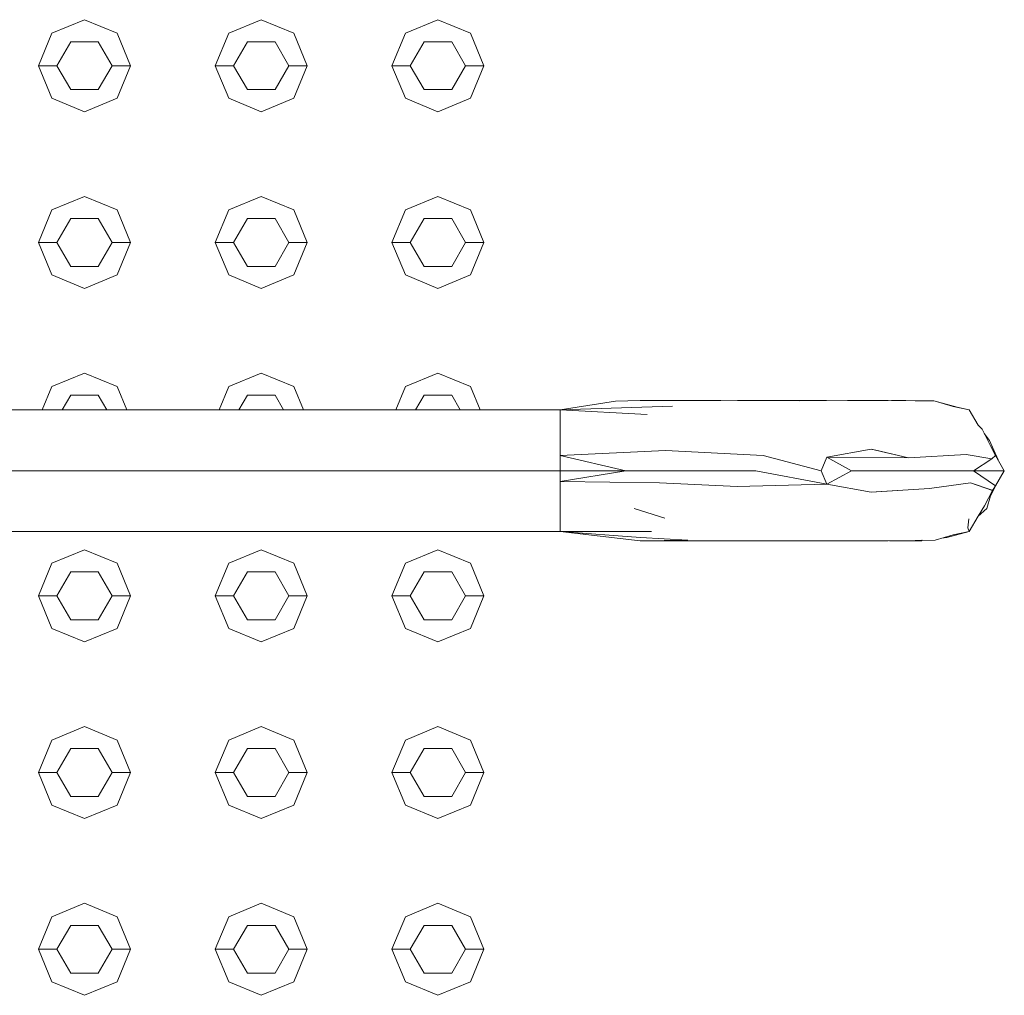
# Model space of a CAD drawing. Header units: millimetres. Extents: x 2 to 902, y -447 to 199.
# Tile 687 of 1056: x 25.2 to 25.735, y 168.366 to 168.896. Entities that reach past the tile are written whole.
import ezdxf

# ---------------------------------------------------------------- set-up
doc = ezdxf.new("R2010")
doc.units = ezdxf.units.MM
doc.header["$MEASUREMENT"] = 0
for name, color, linetype, lineweight in [('IFC-Corrimão-Contorno', 36, 'Continuous', 5), ('IFC-Elemento construtivo genérico-Contorno', 253, 'Continuous', 5), ('IFC-Escada-Contorno', 32, 'Continuous', 5)]:
    doc.layers.add(name, color=color, linetype=linetype, lineweight=lineweight)

msp = doc.modelspace()

# ---------------------------------------------------------------- linework, layer by layer
at = {"layer": 'IFC-Corrimão-Contorno', "color": 7, "lineweight": 5}
for p, q in [((25.49351, 168.68443), (25.52359, 168.68913)), ((25.52359, 168.68913), (25.537, 168.68948)), ((25.537, 168.68948), (25.58086, 168.68952)), ((25.58086, 168.68952), (25.62341, 168.68945)), ((25.58988, 168.6895), (25.59348, 168.68952)), ((25.59348, 168.68952), (25.62654, 168.68948)), ((25.62341, 168.68945), (25.64968, 168.68948)), ((25.62654, 168.68948), (25.63813, 168.68947)), ((25.64968, 168.68948), (25.67165, 168.68952)), ((25.67165, 168.68952), (25.68645, 168.68931)), ((25.67352, 168.68949), (25.68133, 168.68951)), ((25.68133, 168.68951), (25.69656, 168.68931)), ((25.68645, 168.68931), (25.69717, 168.68911)), ((25.69656, 168.68931), (25.7092, 168.68586)), ((25.69717, 168.68911), (25.70696, 168.68631)), ((25.08711, 168.68443), (25.49351, 168.68443)), ((25.49351, 168.68443), (25.5546, 168.6865)), ((25.49351, 168.68443), (25.54076, 168.68189)), ((25.70696, 168.68631), (25.71576, 168.68443)), ((25.7092, 168.68586), (25.71576, 168.68443)), ((25.71576, 168.68443), (25.72052, 168.67618)), ((25.71576, 168.68443), (25.72052, 168.67617)), ((25.49351, 168.65143), (25.49351, 168.67618)), ((25.72052, 168.67618), (25.72276, 168.674)), ((25.72276, 168.674), (25.72733, 168.66486)), ((25.72395, 168.67163), (25.72684, 168.66784)), ((25.49351, 168.65968), (25.49351, 168.66792)), ((25.72684, 168.66784), (25.7314, 168.65733)), ((25.49351, 168.65968), (25.5507, 168.66248)), ((25.5507, 168.66248), (25.60386, 168.65975)), ((25.63831, 168.65884), (25.66256, 168.66308)), ((25.66256, 168.66308), (25.68282, 168.65843)), ((25.72733, 168.66486), (25.73004, 168.65968)), ((25.49351, 168.65968), (25.52915, 168.65143)), ((25.49351, 168.65143), (25.49351, 168.65968)), ((25.60386, 168.65975), (25.63534, 168.65143)), ((25.63534, 168.65143), (25.63831, 168.65884)), ((25.63831, 168.65884), (25.65175, 168.65143)), ((25.63831, 168.65884), (25.68282, 168.65843)), ((25.68282, 168.65843), (25.71402, 168.66016)), ((25.71402, 168.66016), (25.72807, 168.6578)), ((25.71814, 168.65143), (25.72807, 168.6578)), ((25.72807, 168.6578), (25.73004, 168.65968)), ((25.73004, 168.65968), (25.73028, 168.65991)), ((25.73004, 168.65968), (25.7303, 168.65986)), ((25.73004, 168.65969), (25.73481, 168.65143)), ((25.73004, 168.65968), (25.73481, 168.65143)), ((25.73004, 168.65968), (25.73481, 168.65143)), ((25.73004, 168.65968), (25.73481, 168.65143)), ((25.08711, 168.65143), (25.49351, 168.65143)), ((25.49351, 168.65143), (25.52915, 168.65143)), ((25.49351, 168.64555), (25.52915, 168.65143)), ((25.49351, 168.64555), (25.49351, 168.65143)), ((25.49351, 168.61843), (25.49351, 168.65143)), ((25.52915, 168.65143), (25.56442, 168.65143)), ((25.56442, 168.65143), (25.56479, 168.65143)), ((25.56479, 168.65143), (25.59988, 168.65143)), ((25.59988, 168.65143), (25.63842, 168.64403)), ((25.63534, 168.65143), (25.63842, 168.64403)), ((25.63842, 168.64403), (25.65175, 168.65143)), ((25.65175, 168.65143), (25.66815, 168.65143)), ((25.66815, 168.65143), (25.68481, 168.65143)), ((25.68481, 168.65143), (25.70148, 168.65143)), ((25.70148, 168.65143), (25.71814, 168.65143)), ((25.71814, 168.65143), (25.73004, 168.64318)), ((25.71814, 168.65143), (25.73481, 168.65143)), ((25.72895, 168.64127), (25.73481, 168.65143)), ((25.73004, 168.64318), (25.73481, 168.65143)), ((25.49351, 168.64555), (25.54753, 168.6449)), ((25.49351, 168.64318), (25.49351, 168.64555)), ((25.54753, 168.6449), (25.58976, 168.64277)), ((25.72727, 168.63773), (25.73138, 168.64549)), ((25.49351, 168.63494), (25.49351, 168.64318)), ((25.58976, 168.64277), (25.63842, 168.64403)), ((25.63842, 168.64403), (25.66256, 168.63978)), ((25.66256, 168.63978), (25.69409, 168.6417)), ((25.69409, 168.6417), (25.71636, 168.64486)), ((25.71636, 168.64486), (25.72818, 168.64079)), ((25.72412, 168.63228), (25.72838, 168.64073)), ((25.72669, 168.63736), (25.73004, 168.64318)), ((25.72671, 168.6374), (25.73004, 168.64318)), ((25.72818, 168.64079), (25.72838, 168.64073)), ((25.72826, 168.64008), (25.72895, 168.64127)), ((25.72838, 168.64073), (25.73005, 168.64318)), ((25.49351, 168.62668), (25.49351, 168.63494)), ((25.72535, 168.63093), (25.72727, 168.63773)), ((25.53378, 168.63093), (25.5503, 168.62559)), ((25.72052, 168.62668), (25.72412, 168.63228)), ((25.72052, 168.62668), (25.72535, 168.63093)), ((25.71504, 168.62043), (25.71559, 168.62526)), ((25.71576, 168.61843), (25.72053, 168.62669)), ((25.08711, 168.61843), (25.49351, 168.61843)), ((25.49351, 168.61843), (25.54309, 168.61841)), ((25.49351, 168.61843), (25.53713, 168.61508)), ((25.49351, 168.61843), (25.537, 168.61338)), ((25.70365, 168.61508), (25.71576, 168.61843)), ((25.70696, 168.61655), (25.71576, 168.61843)), ((25.71504, 168.62043), (25.71576, 168.61843)), ((25.537, 168.61338), (25.56287, 168.61376)), ((25.537, 168.61338), (25.58086, 168.61334)), ((25.53713, 168.61508), (25.56287, 168.61376)), ((25.58086, 168.61334), (25.62341, 168.61341)), ((25.58988, 168.61335), (25.59348, 168.61334)), ((25.59348, 168.61334), (25.62452, 168.61338)), ((25.62341, 168.61341), (25.65132, 168.61338)), ((25.62452, 168.61338), (25.63804, 168.61339)), ((25.65132, 168.61338), (25.67165, 168.61334)), ((25.67165, 168.61334), (25.68645, 168.61355)), ((25.67238, 168.61335), (25.6757, 168.61334)), ((25.6757, 168.61334), (25.68991, 168.61338)), ((25.68645, 168.61355), (25.69717, 168.61375)), ((25.68991, 168.61338), (25.69034, 168.61363)), ((25.68991, 168.61338), (25.69023, 168.61362)), ((25.69717, 168.61375), (25.70696, 168.61655)), ((25.70082, 168.6148), (25.70365, 168.61508))]:
    msp.add_line(p, q, dxfattribs=at)
at = {"layer": 'IFC-Elemento construtivo genérico-Contorno', "color": 7, "lineweight": 5}
for p, q in [((25.21743, 168.88911), (25.2351, 168.89643)), ((25.21743, 168.88911), (25.2351, 168.89643)), ((25.2351, 168.89643), (25.25279, 168.88911)), ((25.2351, 168.89643), (25.25279, 168.88911)), ((25.31343, 168.88911), (25.33111, 168.89643)), ((25.31343, 168.88911), (25.33111, 168.89643)), ((25.33111, 168.89643), (25.34878, 168.88911)), ((25.33111, 168.89643), (25.34878, 168.88911)), ((25.40943, 168.88911), (25.42711, 168.89643)), ((25.40943, 168.88911), (25.42711, 168.89643)), ((25.42711, 168.89643), (25.44478, 168.88911)), ((25.42711, 168.89643), (25.44478, 168.88911)), ((25.2101, 168.87143), (25.21743, 168.88911)), ((25.2101, 168.87143), (25.21743, 168.88911)), ((25.25279, 168.88911), (25.2601, 168.87143)), ((25.25279, 168.88911), (25.2601, 168.87143)), ((25.30611, 168.87143), (25.31343, 168.88911)), ((25.30611, 168.87143), (25.31343, 168.88911)), ((25.34878, 168.88911), (25.35611, 168.87143)), ((25.34878, 168.88911), (25.35611, 168.87143)), ((25.40211, 168.87143), (25.40943, 168.88911)), ((25.40211, 168.87143), (25.40943, 168.88911)), ((25.44478, 168.88911), (25.45211, 168.87143)), ((25.44478, 168.88911), (25.45211, 168.87143)), ((25.2201, 168.87143), (25.2276, 168.88442)), ((25.2201, 168.87143), (25.2276, 168.88442)), ((25.2276, 168.88442), (25.2426, 168.88442)), ((25.2276, 168.88442), (25.2426, 168.88442)), ((25.2426, 168.88442), (25.2501, 168.87143)), ((25.2426, 168.88442), (25.2501, 168.87143)), ((25.31611, 168.87143), (25.32361, 168.88442)), ((25.31611, 168.87143), (25.32361, 168.88442)), ((25.32361, 168.88442), (25.33861, 168.88442)), ((25.32361, 168.88442), (25.33861, 168.88442)), ((25.33861, 168.88442), (25.34611, 168.87143)), ((25.33861, 168.88442), (25.34611, 168.87143)), ((25.41211, 168.87143), (25.41961, 168.88442)), ((25.41211, 168.87143), (25.41961, 168.88442)), ((25.41961, 168.88442), (25.43461, 168.88442)), ((25.41961, 168.88442), (25.43461, 168.88442)), ((25.43461, 168.88442), (25.44211, 168.87143)), ((25.43461, 168.88442), (25.44211, 168.87143)), ((25.2101, 168.87143), (25.2201, 168.87143)), ((25.2101, 168.87143), (25.21743, 168.85375)), ((25.2101, 168.87143), (25.2201, 168.87143)), ((25.2101, 168.87143), (25.21743, 168.85375)), ((25.2201, 168.87143), (25.2276, 168.85844)), ((25.2201, 168.87143), (25.2276, 168.85844)), ((25.2426, 168.85844), (25.2501, 168.87143)), ((25.2426, 168.85844), (25.2501, 168.87143)), ((25.2501, 168.87143), (25.2601, 168.87143)), ((25.2501, 168.87143), (25.2601, 168.87143)), ((25.25279, 168.85375), (25.2601, 168.87143)), ((25.25279, 168.85375), (25.2601, 168.87143)), ((25.30611, 168.87143), (25.31611, 168.87143)), ((25.30611, 168.87143), (25.31343, 168.85375)), ((25.30611, 168.87143), (25.31611, 168.87143)), ((25.30611, 168.87143), (25.31343, 168.85375)), ((25.31611, 168.87143), (25.32361, 168.85844)), ((25.31611, 168.87143), (25.32361, 168.85844)), ((25.33861, 168.85844), (25.34611, 168.87143)), ((25.33861, 168.85844), (25.34611, 168.87143)), ((25.34611, 168.87143), (25.35611, 168.87143)), ((25.34611, 168.87143), (25.35611, 168.87143)), ((25.34878, 168.85375), (25.35611, 168.87143)), ((25.34878, 168.85375), (25.35611, 168.87143)), ((25.40211, 168.87143), (25.41211, 168.87143)), ((25.40211, 168.87143), (25.40943, 168.85375)), ((25.40211, 168.87143), (25.41211, 168.87143)), ((25.40211, 168.87143), (25.40943, 168.85375)), ((25.41211, 168.87143), (25.41961, 168.85844)), ((25.41211, 168.87143), (25.41961, 168.85844)), ((25.43461, 168.85844), (25.44211, 168.87143)), ((25.43461, 168.85844), (25.44211, 168.87143)), ((25.44211, 168.87143), (25.45211, 168.87143)), ((25.44211, 168.87143), (25.45211, 168.87143)), ((25.44478, 168.85375), (25.45211, 168.87143)), ((25.44478, 168.85375), (25.45211, 168.87143)), ((25.21743, 168.85375), (25.2351, 168.84643)), ((25.21743, 168.85375), (25.2351, 168.84643)), ((25.2276, 168.85844), (25.2426, 168.85844)), ((25.2276, 168.85844), (25.2426, 168.85844)), ((25.2351, 168.84643), (25.25279, 168.85375)), ((25.2351, 168.84643), (25.25279, 168.85375)), ((25.31343, 168.85375), (25.33111, 168.84643)), ((25.31343, 168.85375), (25.33111, 168.84643)), ((25.32361, 168.85844), (25.33861, 168.85844)), ((25.32361, 168.85844), (25.33861, 168.85844)), ((25.33111, 168.84643), (25.34878, 168.85375)), ((25.33111, 168.84643), (25.34878, 168.85375)), ((25.40943, 168.85375), (25.42711, 168.84643)), ((25.40943, 168.85375), (25.42711, 168.84643)), ((25.41961, 168.85844), (25.43461, 168.85844)), ((25.41961, 168.85844), (25.43461, 168.85844)), ((25.42711, 168.84643), (25.44478, 168.85375)), ((25.42711, 168.84643), (25.44478, 168.85375)), ((25.21743, 168.79311), (25.2351, 168.80043)), ((25.21743, 168.79311), (25.2351, 168.80043)), ((25.2351, 168.80043), (25.25279, 168.79311)), ((25.2351, 168.80043), (25.25279, 168.79311)), ((25.31343, 168.79311), (25.33111, 168.80043)), ((25.31343, 168.79311), (25.33111, 168.80043)), ((25.33111, 168.80043), (25.34878, 168.79311)), ((25.33111, 168.80043), (25.34878, 168.79311)), ((25.40943, 168.79311), (25.42711, 168.80043)), ((25.40943, 168.79311), (25.42711, 168.80043)), ((25.42711, 168.80043), (25.44478, 168.79311)), ((25.42711, 168.80043), (25.44478, 168.79311)), ((25.2101, 168.77543), (25.21743, 168.79311)), ((25.2101, 168.77543), (25.21743, 168.79311)), ((25.25279, 168.79311), (25.2601, 168.77543)), ((25.25279, 168.79311), (25.2601, 168.77543)), ((25.30611, 168.77543), (25.31343, 168.79311)), ((25.30611, 168.77543), (25.31343, 168.79311)), ((25.34878, 168.79311), (25.35611, 168.77543)), ((25.34878, 168.79311), (25.35611, 168.77543)), ((25.40211, 168.77543), (25.40943, 168.79311)), ((25.40211, 168.77543), (25.40943, 168.79311)), ((25.44478, 168.79311), (25.45211, 168.77543)), ((25.44478, 168.79311), (25.45211, 168.77543)), ((25.2201, 168.77543), (25.2276, 168.78842)), ((25.2201, 168.77543), (25.2276, 168.78842)), ((25.2276, 168.78842), (25.2426, 168.78842)), ((25.2276, 168.78842), (25.2426, 168.78842)), ((25.2426, 168.78842), (25.2501, 168.77543)), ((25.2426, 168.78842), (25.2501, 168.77543)), ((25.31611, 168.77543), (25.32361, 168.78842)), ((25.31611, 168.77543), (25.32361, 168.78842)), ((25.32361, 168.78842), (25.33861, 168.78842)), ((25.32361, 168.78842), (25.33861, 168.78842)), ((25.33861, 168.78842), (25.34611, 168.77543)), ((25.33861, 168.78842), (25.34611, 168.77543)), ((25.41211, 168.77543), (25.41961, 168.78842)), ((25.41211, 168.77543), (25.41961, 168.78842)), ((25.41961, 168.78842), (25.43461, 168.78842)), ((25.41961, 168.78842), (25.43461, 168.78842)), ((25.43461, 168.78842), (25.44211, 168.77543)), ((25.43461, 168.78842), (25.44211, 168.77543)), ((25.2101, 168.77543), (25.2201, 168.77543)), ((25.2101, 168.77543), (25.21743, 168.75775)), ((25.2101, 168.77543), (25.2201, 168.77543)), ((25.2101, 168.77543), (25.21743, 168.75775)), ((25.2201, 168.77543), (25.2276, 168.76244)), ((25.2201, 168.77543), (25.2276, 168.76244)), ((25.2426, 168.76244), (25.2501, 168.77543)), ((25.2426, 168.76244), (25.2501, 168.77543)), ((25.2501, 168.77543), (25.2601, 168.77543)), ((25.2501, 168.77543), (25.2601, 168.77543)), ((25.25279, 168.75775), (25.2601, 168.77543)), ((25.25279, 168.75775), (25.2601, 168.77543)), ((25.30611, 168.77543), (25.31611, 168.77543)), ((25.30611, 168.77543), (25.31343, 168.75775)), ((25.30611, 168.77543), (25.31611, 168.77543)), ((25.30611, 168.77543), (25.31343, 168.75775)), ((25.31611, 168.77543), (25.32361, 168.76244)), ((25.31611, 168.77543), (25.32361, 168.76244)), ((25.33861, 168.76244), (25.34611, 168.77543)), ((25.33861, 168.76244), (25.34611, 168.77543)), ((25.34611, 168.77543), (25.35611, 168.77543)), ((25.34611, 168.77543), (25.35611, 168.77543)), ((25.34878, 168.75775), (25.35611, 168.77543)), ((25.34878, 168.75775), (25.35611, 168.77543)), ((25.40211, 168.77543), (25.41211, 168.77543)), ((25.40211, 168.77543), (25.40943, 168.75775)), ((25.40211, 168.77543), (25.41211, 168.77543)), ((25.40211, 168.77543), (25.40943, 168.75775)), ((25.41211, 168.77543), (25.41961, 168.76244)), ((25.41211, 168.77543), (25.41961, 168.76244)), ((25.43461, 168.76244), (25.44211, 168.77543)), ((25.43461, 168.76244), (25.44211, 168.77543)), ((25.44211, 168.77543), (25.45211, 168.77543)), ((25.44211, 168.77543), (25.45211, 168.77543)), ((25.44478, 168.75775), (25.45211, 168.77543)), ((25.44478, 168.75775), (25.45211, 168.77543)), ((25.21743, 168.75775), (25.2351, 168.75043)), ((25.21743, 168.75775), (25.2351, 168.75043)), ((25.2276, 168.76244), (25.2426, 168.76244)), ((25.2276, 168.76244), (25.2426, 168.76244)), ((25.2351, 168.75043), (25.25279, 168.75775)), ((25.2351, 168.75043), (25.25279, 168.75775)), ((25.31343, 168.75775), (25.33111, 168.75043)), ((25.31343, 168.75775), (25.33111, 168.75043)), ((25.32361, 168.76244), (25.33861, 168.76244)), ((25.32361, 168.76244), (25.33861, 168.76244)), ((25.33111, 168.75043), (25.34878, 168.75775)), ((25.33111, 168.75043), (25.34878, 168.75775)), ((25.40943, 168.75775), (25.42711, 168.75043)), ((25.40943, 168.75775), (25.42711, 168.75043)), ((25.41961, 168.76244), (25.43461, 168.76244)), ((25.41961, 168.76244), (25.43461, 168.76244)), ((25.42711, 168.75043), (25.44478, 168.75775)), ((25.42711, 168.75043), (25.44478, 168.75775)), ((25.21743, 168.6971), (25.2351, 168.70443)), ((25.21743, 168.6971), (25.2351, 168.70443)), ((25.2351, 168.70443), (25.25279, 168.6971)), ((25.2351, 168.70443), (25.25279, 168.6971)), ((25.31343, 168.6971), (25.33111, 168.70443)), ((25.31343, 168.6971), (25.33111, 168.70443)), ((25.33111, 168.70443), (25.34878, 168.6971)), ((25.33111, 168.70443), (25.34878, 168.6971)), ((25.40943, 168.6971), (25.42711, 168.70443)), ((25.40943, 168.6971), (25.42711, 168.70443)), ((25.42711, 168.70443), (25.44478, 168.6971)), ((25.42711, 168.70443), (25.44478, 168.6971)), ((25.21218, 168.68443), (25.21743, 168.6971)), ((25.21218, 168.68443), (25.21743, 168.6971)), ((25.25279, 168.6971), (25.25803, 168.68443)), ((25.25279, 168.6971), (25.25803, 168.68443)), ((25.30818, 168.68443), (25.31343, 168.6971)), ((25.30818, 168.68443), (25.31343, 168.6971)), ((25.34878, 168.6971), (25.35403, 168.68443)), ((25.34878, 168.6971), (25.35403, 168.68443)), ((25.40418, 168.68443), (25.40943, 168.6971)), ((25.40418, 168.68443), (25.40943, 168.6971)), ((25.44478, 168.6971), (25.45004, 168.68443)), ((25.44478, 168.6971), (25.45004, 168.68443)), ((25.22299, 168.68443), (25.2276, 168.69242)), ((25.22299, 168.68443), (25.2276, 168.69242)), ((25.2276, 168.69242), (25.2426, 168.69242)), ((25.2276, 168.69242), (25.2426, 168.69242)), ((25.2426, 168.69242), (25.24722, 168.68443)), ((25.2426, 168.69242), (25.24722, 168.68443)), ((25.31899, 168.68443), (25.32361, 168.69242)), ((25.31899, 168.68443), (25.32361, 168.69242)), ((25.32361, 168.69242), (25.33861, 168.69242)), ((25.32361, 168.69242), (25.33861, 168.69242)), ((25.33861, 168.69242), (25.34322, 168.68443)), ((25.33861, 168.69242), (25.34322, 168.68443)), ((25.41499, 168.68443), (25.41961, 168.69242)), ((25.41499, 168.68443), (25.41961, 168.69242)), ((25.41961, 168.69242), (25.43461, 168.69242)), ((25.41961, 168.69242), (25.43461, 168.69242)), ((25.43461, 168.69242), (25.43922, 168.68443)), ((25.43461, 168.69242), (25.43922, 168.68443)), ((25.21743, 168.60111), (25.2351, 168.60843)), ((25.21743, 168.60111), (25.2351, 168.60843)), ((25.2351, 168.60843), (25.25279, 168.60111)), ((25.2351, 168.60843), (25.25279, 168.60111)), ((25.31343, 168.60111), (25.33111, 168.60843)), ((25.31343, 168.60111), (25.33111, 168.60843)), ((25.33111, 168.60843), (25.34878, 168.60111)), ((25.33111, 168.60843), (25.34878, 168.60111)), ((25.40943, 168.60111), (25.42711, 168.60843)), ((25.40943, 168.60111), (25.42711, 168.60843)), ((25.42711, 168.60843), (25.44478, 168.60111)), ((25.42711, 168.60843), (25.44478, 168.60111)), ((25.2101, 168.58343), (25.21743, 168.60111)), ((25.2101, 168.58343), (25.21743, 168.60111)), ((25.25279, 168.60111), (25.2601, 168.58343)), ((25.25279, 168.60111), (25.2601, 168.58343)), ((25.30611, 168.58343), (25.31343, 168.60111)), ((25.30611, 168.58343), (25.31343, 168.60111)), ((25.34878, 168.60111), (25.35611, 168.58343)), ((25.34878, 168.60111), (25.35611, 168.58343)), ((25.40211, 168.58343), (25.40943, 168.60111)), ((25.40211, 168.58343), (25.40943, 168.60111)), ((25.44478, 168.60111), (25.45211, 168.58343)), ((25.44478, 168.60111), (25.45211, 168.58343)), ((25.2201, 168.58343), (25.2276, 168.59642)), ((25.2201, 168.58343), (25.2276, 168.59642)), ((25.2276, 168.59642), (25.2426, 168.59642)), ((25.2276, 168.59642), (25.2426, 168.59642)), ((25.2426, 168.59642), (25.2501, 168.58343)), ((25.2426, 168.59642), (25.2501, 168.58343)), ((25.31611, 168.58343), (25.32361, 168.59642)), ((25.31611, 168.58343), (25.32361, 168.59642)), ((25.32361, 168.59642), (25.33861, 168.59642)), ((25.32361, 168.59642), (25.33861, 168.59642)), ((25.33861, 168.59642), (25.34611, 168.58343)), ((25.33861, 168.59642), (25.34611, 168.58343)), ((25.41211, 168.58343), (25.41961, 168.59642)), ((25.41211, 168.58343), (25.41961, 168.59642)), ((25.41961, 168.59642), (25.43461, 168.59642)), ((25.41961, 168.59642), (25.43461, 168.59642)), ((25.43461, 168.59642), (25.44211, 168.58343)), ((25.43461, 168.59642), (25.44211, 168.58343)), ((25.2101, 168.58343), (25.2201, 168.58343)), ((25.2101, 168.58343), (25.21743, 168.56576)), ((25.2101, 168.58343), (25.2201, 168.58343)), ((25.2101, 168.58343), (25.21743, 168.56576)), ((25.2201, 168.58343), (25.2276, 168.57044)), ((25.2201, 168.58343), (25.2276, 168.57044)), ((25.2426, 168.57044), (25.2501, 168.58343)), ((25.2426, 168.57044), (25.2501, 168.58343)), ((25.2501, 168.58343), (25.2601, 168.58343)), ((25.2501, 168.58343), (25.2601, 168.58343)), ((25.25279, 168.56576), (25.2601, 168.58343)), ((25.25279, 168.56576), (25.2601, 168.58343)), ((25.30611, 168.58343), (25.31611, 168.58343)), ((25.30611, 168.58343), (25.31343, 168.56576)), ((25.30611, 168.58343), (25.31611, 168.58343)), ((25.30611, 168.58343), (25.31343, 168.56576)), ((25.31611, 168.58343), (25.32361, 168.57044)), ((25.31611, 168.58343), (25.32361, 168.57044)), ((25.33861, 168.57044), (25.34611, 168.58343)), ((25.33861, 168.57044), (25.34611, 168.58343)), ((25.34611, 168.58343), (25.35611, 168.58343)), ((25.34611, 168.58343), (25.35611, 168.58343)), ((25.34878, 168.56576), (25.35611, 168.58343)), ((25.34878, 168.56576), (25.35611, 168.58343)), ((25.40211, 168.58343), (25.41211, 168.58343)), ((25.40211, 168.58343), (25.40943, 168.56576)), ((25.40211, 168.58343), (25.41211, 168.58343)), ((25.40211, 168.58343), (25.40943, 168.56576)), ((25.41211, 168.58343), (25.41961, 168.57044)), ((25.41211, 168.58343), (25.41961, 168.57044)), ((25.43461, 168.57044), (25.44211, 168.58343)), ((25.43461, 168.57044), (25.44211, 168.58343)), ((25.44211, 168.58343), (25.45211, 168.58343)), ((25.44211, 168.58343), (25.45211, 168.58343)), ((25.44478, 168.56576), (25.45211, 168.58343)), ((25.44478, 168.56576), (25.45211, 168.58343)), ((25.2276, 168.57044), (25.2426, 168.57044)), ((25.2276, 168.57044), (25.2426, 168.57044)), ((25.32361, 168.57044), (25.33861, 168.57044)), ((25.32361, 168.57044), (25.33861, 168.57044)), ((25.41961, 168.57044), (25.43461, 168.57044)), ((25.41961, 168.57044), (25.43461, 168.57044)), ((25.21743, 168.56576), (25.2351, 168.55843)), ((25.21743, 168.56576), (25.2351, 168.55843)), ((25.2351, 168.55843), (25.25279, 168.56576)), ((25.2351, 168.55843), (25.25279, 168.56576)), ((25.31343, 168.56576), (25.33111, 168.55843)), ((25.31343, 168.56576), (25.33111, 168.55843)), ((25.33111, 168.55843), (25.34878, 168.56576)), ((25.33111, 168.55843), (25.34878, 168.56576)), ((25.40943, 168.56576), (25.42711, 168.55843)), ((25.40943, 168.56576), (25.42711, 168.55843)), ((25.42711, 168.55843), (25.44478, 168.56576)), ((25.42711, 168.55843), (25.44478, 168.56576)), ((25.21743, 168.50511), (25.2351, 168.51243)), ((25.21743, 168.50511), (25.2351, 168.51243)), ((25.2351, 168.51243), (25.25279, 168.50511)), ((25.2351, 168.51243), (25.25279, 168.50511)), ((25.31343, 168.50511), (25.33111, 168.51243)), ((25.31343, 168.50511), (25.33111, 168.51243)), ((25.33111, 168.51243), (25.34878, 168.50511)), ((25.33111, 168.51243), (25.34878, 168.50511)), ((25.40943, 168.50511), (25.42711, 168.51243)), ((25.40943, 168.50511), (25.42711, 168.51243)), ((25.42711, 168.51243), (25.44478, 168.50511)), ((25.42711, 168.51243), (25.44478, 168.50511)), ((25.2101, 168.48743), (25.21743, 168.50511)), ((25.2101, 168.48743), (25.21743, 168.50511)), ((25.25279, 168.50511), (25.2601, 168.48743)), ((25.25279, 168.50511), (25.2601, 168.48743)), ((25.30611, 168.48743), (25.31343, 168.50511)), ((25.30611, 168.48743), (25.31343, 168.50511)), ((25.34878, 168.50511), (25.35611, 168.48743)), ((25.34878, 168.50511), (25.35611, 168.48743)), ((25.40211, 168.48743), (25.40943, 168.50511)), ((25.40211, 168.48743), (25.40943, 168.50511)), ((25.44478, 168.50511), (25.45211, 168.48743)), ((25.44478, 168.50511), (25.45211, 168.48743)), ((25.2201, 168.48743), (25.2276, 168.50042)), ((25.2201, 168.48743), (25.2276, 168.50042)), ((25.2276, 168.50042), (25.2426, 168.50042)), ((25.2276, 168.50042), (25.2426, 168.50042)), ((25.2426, 168.50042), (25.2501, 168.48743)), ((25.2426, 168.50042), (25.2501, 168.48743)), ((25.31611, 168.48743), (25.32361, 168.50042)), ((25.31611, 168.48743), (25.32361, 168.50042)), ((25.32361, 168.50042), (25.33861, 168.50042)), ((25.32361, 168.50042), (25.33861, 168.50042)), ((25.33861, 168.50042), (25.34611, 168.48743)), ((25.33861, 168.50042), (25.34611, 168.48743)), ((25.41211, 168.48743), (25.41961, 168.50042)), ((25.41211, 168.48743), (25.41961, 168.50042)), ((25.41961, 168.50042), (25.43461, 168.50042)), ((25.41961, 168.50042), (25.43461, 168.50042)), ((25.43461, 168.50042), (25.44211, 168.48743)), ((25.43461, 168.50042), (25.44211, 168.48743)), ((25.2101, 168.48743), (25.2201, 168.48743)), ((25.2101, 168.48743), (25.21743, 168.46975)), ((25.2101, 168.48743), (25.2201, 168.48743)), ((25.2101, 168.48743), (25.21743, 168.46975)), ((25.2201, 168.48743), (25.2276, 168.47444)), ((25.2201, 168.48743), (25.2276, 168.47444)), ((25.2426, 168.47444), (25.2501, 168.48743)), ((25.2426, 168.47444), (25.2501, 168.48743)), ((25.2501, 168.48743), (25.2601, 168.48743)), ((25.2501, 168.48743), (25.2601, 168.48743)), ((25.25279, 168.46975), (25.2601, 168.48743)), ((25.25279, 168.46975), (25.2601, 168.48743)), ((25.30611, 168.48743), (25.31611, 168.48743)), ((25.30611, 168.48743), (25.31343, 168.46975)), ((25.30611, 168.48743), (25.31611, 168.48743)), ((25.30611, 168.48743), (25.31343, 168.46975)), ((25.31611, 168.48743), (25.32361, 168.47444)), ((25.31611, 168.48743), (25.32361, 168.47444)), ((25.33861, 168.47444), (25.34611, 168.48743)), ((25.33861, 168.47444), (25.34611, 168.48743)), ((25.34611, 168.48743), (25.35611, 168.48743)), ((25.34611, 168.48743), (25.35611, 168.48743)), ((25.34878, 168.46975), (25.35611, 168.48743)), ((25.34878, 168.46975), (25.35611, 168.48743)), ((25.40211, 168.48743), (25.41211, 168.48743)), ((25.40211, 168.48743), (25.40943, 168.46975)), ((25.40211, 168.48743), (25.41211, 168.48743)), ((25.40211, 168.48743), (25.40943, 168.46975)), ((25.41211, 168.48743), (25.41961, 168.47444)), ((25.41211, 168.48743), (25.41961, 168.47444)), ((25.43461, 168.47444), (25.44211, 168.48743)), ((25.43461, 168.47444), (25.44211, 168.48743)), ((25.44211, 168.48743), (25.45211, 168.48743)), ((25.44211, 168.48743), (25.45211, 168.48743)), ((25.44478, 168.46975), (25.45211, 168.48743)), ((25.44478, 168.46975), (25.45211, 168.48743)), ((25.2276, 168.47444), (25.2426, 168.47444)), ((25.2276, 168.47444), (25.2426, 168.47444)), ((25.32361, 168.47444), (25.33861, 168.47444)), ((25.32361, 168.47444), (25.33861, 168.47444)), ((25.41961, 168.47444), (25.43461, 168.47444)), ((25.41961, 168.47444), (25.43461, 168.47444)), ((25.21743, 168.46975), (25.2351, 168.46243)), ((25.21743, 168.46975), (25.2351, 168.46243)), ((25.2351, 168.46243), (25.25279, 168.46975)), ((25.2351, 168.46243), (25.25279, 168.46975)), ((25.31343, 168.46975), (25.33111, 168.46243)), ((25.31343, 168.46975), (25.33111, 168.46243)), ((25.33111, 168.46243), (25.34878, 168.46975)), ((25.33111, 168.46243), (25.34878, 168.46975)), ((25.40943, 168.46975), (25.42711, 168.46243)), ((25.40943, 168.46975), (25.42711, 168.46243)), ((25.42711, 168.46243), (25.44478, 168.46975)), ((25.42711, 168.46243), (25.44478, 168.46975)), ((25.21743, 168.40911), (25.2351, 168.41643)), ((25.21743, 168.40911), (25.2351, 168.41643)), ((25.2351, 168.41643), (25.25279, 168.40911)), ((25.2351, 168.41643), (25.25279, 168.40911)), ((25.31343, 168.40911), (25.33111, 168.41643)), ((25.31343, 168.40911), (25.33111, 168.41643)), ((25.33111, 168.41643), (25.34878, 168.40911)), ((25.33111, 168.41643), (25.34878, 168.40911)), ((25.40943, 168.40911), (25.42711, 168.41643)), ((25.40943, 168.40911), (25.42711, 168.41643)), ((25.42711, 168.41643), (25.44478, 168.40911)), ((25.42711, 168.41643), (25.44478, 168.40911)), ((25.2101, 168.39143), (25.21743, 168.40911)), ((25.2101, 168.39143), (25.21743, 168.40911)), ((25.2201, 168.39143), (25.2276, 168.40442)), ((25.2201, 168.39143), (25.2276, 168.40442)), ((25.2276, 168.40442), (25.2426, 168.40442)), ((25.2276, 168.40442), (25.2426, 168.40442)), ((25.2426, 168.40442), (25.2501, 168.39143)), ((25.2426, 168.40442), (25.2501, 168.39143)), ((25.25279, 168.40911), (25.2601, 168.39143)), ((25.25279, 168.40911), (25.2601, 168.39143)), ((25.30611, 168.39143), (25.31343, 168.40911)), ((25.30611, 168.39143), (25.31343, 168.40911)), ((25.31611, 168.39143), (25.32361, 168.40442)), ((25.31611, 168.39143), (25.32361, 168.40442)), ((25.32361, 168.40442), (25.33861, 168.40442)), ((25.32361, 168.40442), (25.33861, 168.40442)), ((25.33861, 168.40442), (25.34611, 168.39143)), ((25.33861, 168.40442), (25.34611, 168.39143)), ((25.34878, 168.40911), (25.35611, 168.39143)), ((25.34878, 168.40911), (25.35611, 168.39143)), ((25.40211, 168.39143), (25.40943, 168.40911)), ((25.40211, 168.39143), (25.40943, 168.40911)), ((25.41211, 168.39143), (25.41961, 168.40442)), ((25.41211, 168.39143), (25.41961, 168.40442)), ((25.41961, 168.40442), (25.43461, 168.40442)), ((25.41961, 168.40442), (25.43461, 168.40442)), ((25.43461, 168.40442), (25.44211, 168.39143)), ((25.43461, 168.40442), (25.44211, 168.39143)), ((25.44478, 168.40911), (25.45211, 168.39143)), ((25.44478, 168.40911), (25.45211, 168.39143)), ((25.2101, 168.39143), (25.2201, 168.39143)), ((25.2101, 168.39143), (25.21743, 168.37375)), ((25.2101, 168.39143), (25.2201, 168.39143)), ((25.2101, 168.39143), (25.21743, 168.37375)), ((25.2201, 168.39143), (25.2276, 168.37844)), ((25.2201, 168.39143), (25.2276, 168.37844)), ((25.2426, 168.37844), (25.2501, 168.39143)), ((25.2426, 168.37844), (25.2501, 168.39143)), ((25.2501, 168.39143), (25.2601, 168.39143)), ((25.2501, 168.39143), (25.2601, 168.39143)), ((25.25279, 168.37375), (25.2601, 168.39143)), ((25.25279, 168.37375), (25.2601, 168.39143)), ((25.30611, 168.39143), (25.31611, 168.39143)), ((25.30611, 168.39143), (25.31343, 168.37375)), ((25.30611, 168.39143), (25.31611, 168.39143)), ((25.30611, 168.39143), (25.31343, 168.37375)), ((25.31611, 168.39143), (25.32361, 168.37844)), ((25.31611, 168.39143), (25.32361, 168.37844)), ((25.33861, 168.37844), (25.34611, 168.39143)), ((25.33861, 168.37844), (25.34611, 168.39143)), ((25.34611, 168.39143), (25.35611, 168.39143)), ((25.34611, 168.39143), (25.35611, 168.39143)), ((25.34878, 168.37375), (25.35611, 168.39143)), ((25.34878, 168.37375), (25.35611, 168.39143)), ((25.40211, 168.39143), (25.41211, 168.39143)), ((25.40211, 168.39143), (25.40943, 168.37375)), ((25.40211, 168.39143), (25.41211, 168.39143)), ((25.40211, 168.39143), (25.40943, 168.37375)), ((25.41211, 168.39143), (25.41961, 168.37844)), ((25.41211, 168.39143), (25.41961, 168.37844)), ((25.43461, 168.37844), (25.44211, 168.39143)), ((25.43461, 168.37844), (25.44211, 168.39143)), ((25.44211, 168.39143), (25.45211, 168.39143)), ((25.44211, 168.39143), (25.45211, 168.39143)), ((25.44478, 168.37375), (25.45211, 168.39143)), ((25.44478, 168.37375), (25.45211, 168.39143)), ((25.2276, 168.37844), (25.2426, 168.37844)), ((25.2276, 168.37844), (25.2426, 168.37844)), ((25.32361, 168.37844), (25.33861, 168.37844)), ((25.32361, 168.37844), (25.33861, 168.37844)), ((25.41961, 168.37844), (25.43461, 168.37844)), ((25.41961, 168.37844), (25.43461, 168.37844)), ((25.21743, 168.37375), (25.2351, 168.36643)), ((25.21743, 168.37375), (25.2351, 168.36643)), ((25.2351, 168.36643), (25.25279, 168.37375)), ((25.2351, 168.36643), (25.25279, 168.37375)), ((25.31343, 168.37375), (25.33111, 168.36643)), ((25.31343, 168.37375), (25.33111, 168.36643)), ((25.33111, 168.36643), (25.34878, 168.37375)), ((25.33111, 168.36643), (25.34878, 168.37375)), ((25.40943, 168.37375), (25.42711, 168.36643)), ((25.40943, 168.37375), (25.42711, 168.36643)), ((25.42711, 168.36643), (25.44478, 168.37375)), ((25.42711, 168.36643), (25.44478, 168.37375))]:
    msp.add_line(p, q, dxfattribs=at)
at = {"layer": 'IFC-Escada-Contorno', "color": 7, "lineweight": 5}
for p, q in [((25.49351, 168.68443), (25.52359, 168.68913)), ((25.52359, 168.68913), (25.537, 168.68948)), ((25.537, 168.68948), (25.58086, 168.68952)), ((25.58086, 168.68952), (25.62341, 168.68945)), ((25.58988, 168.68951), (25.59348, 168.68952)), ((25.59348, 168.68952), (25.62654, 168.68948)), ((25.62341, 168.68945), (25.64968, 168.68948)), ((25.62654, 168.68948), (25.63813, 168.68947)), ((25.64968, 168.68948), (25.67165, 168.68952)), ((25.67165, 168.68952), (25.68645, 168.68931)), ((25.67352, 168.68949), (25.68133, 168.68951)), ((25.68133, 168.68951), (25.69656, 168.68931)), ((25.68645, 168.68931), (25.69717, 168.68911)), ((25.69656, 168.68931), (25.7092, 168.68586)), ((25.69717, 168.68911), (25.70696, 168.68631)), ((25.08711, 168.68443), (25.49351, 168.68443)), ((25.49351, 168.68443), (25.5546, 168.6865)), ((25.49351, 168.68443), (25.54076, 168.68189)), ((25.49351, 168.65143), (25.49351, 168.68443)), ((25.70696, 168.68631), (25.71576, 168.68443)), ((25.7092, 168.68586), (25.71576, 168.68443)), ((25.71576, 168.68443), (25.72052, 168.67618)), ((25.71576, 168.68443), (25.72052, 168.67618)), ((25.71576, 168.68443), (25.72052, 168.67618)), ((25.71576, 168.68443), (25.72052, 168.67618)), ((25.49351, 168.66792), (25.49351, 168.67618)), ((25.72052, 168.67618), (25.72276, 168.674)), ((25.72276, 168.674), (25.72733, 168.66486)), ((25.72395, 168.67163), (25.72684, 168.66784)), ((25.49351, 168.65968), (25.49351, 168.66792)), ((25.72684, 168.66784), (25.7314, 168.65733)), ((25.49351, 168.65968), (25.5507, 168.66248)), ((25.5507, 168.66248), (25.60386, 168.65975)), ((25.63831, 168.65884), (25.66256, 168.66308)), ((25.66256, 168.66308), (25.66501, 168.66251)), ((25.66501, 168.66251), (25.68282, 168.65843)), ((25.72733, 168.66486), (25.73004, 168.65968)), ((25.49351, 168.65968), (25.52915, 168.65143)), ((25.49351, 168.65143), (25.49351, 168.65968)), ((25.60385, 168.65975), (25.63534, 168.65143)), ((25.63534, 168.65143), (25.63831, 168.65884)), ((25.63831, 168.65884), (25.65175, 168.65143)), ((25.63831, 168.65884), (25.68282, 168.65843)), ((25.68282, 168.65843), (25.71402, 168.66016)), ((25.71402, 168.66016), (25.72807, 168.6578)), ((25.71814, 168.65143), (25.72807, 168.6578)), ((25.72807, 168.6578), (25.73004, 168.65968)), ((25.73004, 168.65969), (25.73481, 168.65143)), ((25.73004, 168.65968), (25.73481, 168.65143)), ((25.73004, 168.65968), (25.73481, 168.65143)), ((25.08711, 168.65143), (25.49351, 168.65143)), ((25.49351, 168.64318), (25.49351, 168.65143)), ((25.49351, 168.63494), (25.49351, 168.65143)), ((25.49351, 168.65143), (25.52915, 168.65143)), ((25.49351, 168.64555), (25.52915, 168.65143)), ((25.49351, 168.64555), (25.49351, 168.65143)), ((25.49351, 168.61843), (25.49351, 168.65143)), ((25.52915, 168.65143), (25.56442, 168.65143)), ((25.56442, 168.65143), (25.56479, 168.65143)), ((25.56479, 168.65143), (25.59988, 168.65143)), ((25.59988, 168.65143), (25.63842, 168.64403)), ((25.63534, 168.65143), (25.63842, 168.64403)), ((25.63842, 168.64403), (25.65175, 168.65143)), ((25.65175, 168.65143), (25.66815, 168.65143)), ((25.66815, 168.65143), (25.68481, 168.65143)), ((25.68481, 168.65143), (25.70148, 168.65143)), ((25.70148, 168.65143), (25.71814, 168.65143)), ((25.71814, 168.65143), (25.73004, 168.64318)), ((25.71814, 168.65143), (25.73481, 168.65143)), ((25.73004, 168.64318), (25.73481, 168.65143)), ((25.73004, 168.64318), (25.73481, 168.65143)), ((25.73004, 168.64318), (25.73481, 168.65143)), ((25.49351, 168.64555), (25.54753, 168.6449)), ((25.49351, 168.64318), (25.49351, 168.64555)), ((25.54753, 168.6449), (25.58976, 168.64277)), ((25.72727, 168.63773), (25.73138, 168.64549)), ((25.49351, 168.63494), (25.49351, 168.64318)), ((25.58976, 168.64277), (25.63842, 168.64403)), ((25.63842, 168.64403), (25.66256, 168.63978)), ((25.66256, 168.63978), (25.66524, 168.63995)), ((25.66524, 168.63995), (25.69409, 168.6417)), ((25.69409, 168.6417), (25.71636, 168.64486)), ((25.71636, 168.64486), (25.72838, 168.64073)), ((25.72412, 168.63228), (25.72838, 168.64073)), ((25.72668, 168.63735), (25.72895, 168.64127)), ((25.72669, 168.63737), (25.73002, 168.64313)), ((25.72671, 168.63741), (25.73004, 168.64318)), ((25.72793, 168.63952), (25.72895, 168.64127)), ((25.72838, 168.64073), (25.73004, 168.64318)), ((25.72895, 168.64127), (25.7297, 168.64259)), ((25.49351, 168.62668), (25.49351, 168.63494)), ((25.72535, 168.63093), (25.72727, 168.63773)), ((25.53378, 168.63093), (25.5503, 168.62559)), ((25.72052, 168.62668), (25.72412, 168.63228)), ((25.72052, 168.62668), (25.72535, 168.63093)), ((25.71504, 168.62043), (25.71559, 168.62526)), ((25.71576, 168.61843), (25.72053, 168.6267)), ((25.71576, 168.61843), (25.72053, 168.62669)), ((25.71576, 168.61843), (25.72052, 168.62668)), ((25.71576, 168.61843), (25.72052, 168.62668)), ((25.08711, 168.61843), (25.49351, 168.61843)), ((25.49351, 168.61843), (25.54309, 168.61841)), ((25.49351, 168.61843), (25.53713, 168.61508)), ((25.49351, 168.61843), (25.537, 168.61338)), ((25.70365, 168.61508), (25.71576, 168.61843)), ((25.70696, 168.61655), (25.71576, 168.61843)), ((25.71504, 168.62043), (25.71576, 168.61843)), ((25.537, 168.61338), (25.56287, 168.61376)), ((25.537, 168.61338), (25.58086, 168.61334)), ((25.53713, 168.61508), (25.56287, 168.61376)), ((25.58086, 168.61334), (25.62341, 168.61341)), ((25.58988, 168.61335), (25.59348, 168.61334)), ((25.59348, 168.61334), (25.62452, 168.61338)), ((25.62341, 168.61341), (25.65132, 168.61338)), ((25.62452, 168.61338), (25.63804, 168.61339)), ((25.65132, 168.61338), (25.67165, 168.61334)), ((25.67165, 168.61334), (25.68645, 168.61355)), ((25.67238, 168.61335), (25.6757, 168.61334)), ((25.6757, 168.61334), (25.68991, 168.61338)), ((25.68645, 168.61355), (25.69717, 168.61375)), ((25.68991, 168.61338), (25.69034, 168.61363)), ((25.68991, 168.61338), (25.69023, 168.61362)), ((25.69717, 168.61375), (25.70696, 168.61655)), ((25.70082, 168.6148), (25.70365, 168.61508))]:
    msp.add_line(p, q, dxfattribs=at)

doc.saveas('drawing.dxf')
